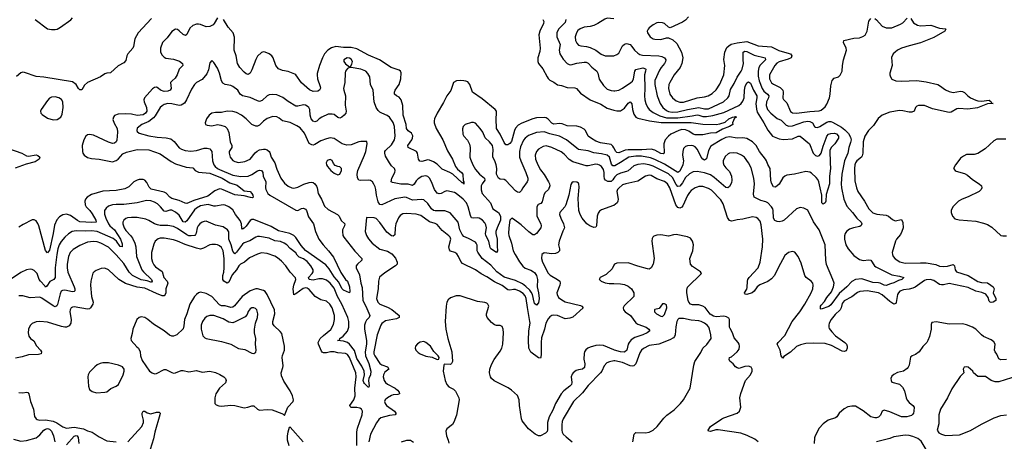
# Model space of a CAD drawing. Header units: inches. Extents: x 1682530 to 1839546, y 640742 to 791647.
# Tile 897 of 923: x 1813779 to 1824087, y 754434 to 758849. Entities that reach past the tile are written whole.
import ezdxf

# ---------------------------------------------------------------- set-up
doc = ezdxf.new("R2010")
doc.units = ezdxf.units.IN
doc.header["$MEASUREMENT"] = 0
doc.layers.add('B8715', color=7, linetype='Continuous')
doc.layers.add('B8725', color=7, linetype='Continuous')

msp = doc.modelspace()

# ---------------------------------------------------------------- linework, layer by layer
at = {"layer": 'B8715', "color": 5}
for points, elevation in [([(1815159, 758861), (1815018, 758710), (1814984, 758650), (1814970, 758570), (1814962, 758550), (1814912, 758490), (1814902, 758470), (1814890, 758423), (1814870, 758398), (1814810, 758366), (1814730, 758292), (1814690, 758288), (1814670, 758281), (1814625, 758250), (1814487, 758193), (1814457, 758163), (1814430, 758116), (1814410, 758114), (1814394, 758130), (1814371, 758171), (1814330, 758197), (1814030, 758247), (1813950, 758253), (1813830, 758297), (1813810, 758299), (1813790, 758293), (1813746, 758254)], 580), ([(1815850, 758869), (1815816, 758810), (1815804, 758796), (1815770, 758777), (1815730, 758774), (1815670, 758799), (1815650, 758802), (1815630, 758801), (1815590, 758787), (1815559, 758761), (1815530, 758693), (1815515, 758685), (1815490, 758694), (1815450, 758734), (1815430, 758746), (1815410, 758749), (1815370, 758726), (1815321, 758659), (1815273, 758610), (1815252, 758550), (1815254, 758510), (1815270, 758479), (1815290, 758457), (1815310, 758447), (1815390, 758436), (1815453, 758413), (1815484, 758390), (1815485, 758370), (1815448, 758330), (1815426, 758270), (1815405, 758235), (1815374, 758210), (1815359, 758190), (1815363, 758130), (1815354, 758110), (1815330, 758099), (1815290, 758098), (1815253, 758110), (1815230, 758132), (1815210, 758141), (1815190, 758138), (1815170, 758124), (1815086, 758030), (1815079, 758010), (1815082, 757990), (1815106, 757930), (1815109, 757891), (1815097, 757870), (1815070, 757854), (1815010, 757847), (1814950, 757858), (1814890, 757863), (1814810, 757858), (1814770, 757845), (1814760, 757830), (1814755, 757805), (1814767, 757767), (1814798, 757710), (1814803, 757670), (1814794, 757586), (1814788, 757570), (1814770, 757556), (1814750, 757553), (1814710, 757565), (1814550, 757640), (1814510, 757647), (1814490, 757644), (1814470, 757629), (1814449, 757590), (1814433, 757530), (1814435, 757470), (1814440, 757450), (1814452, 757430), (1814490, 757407), (1814530, 757395), (1814611, 757390), (1814750, 757362), (1814790, 757376), (1814810, 757390), (1814857, 757443), (1814897, 757463), (1815010, 757488), (1815130, 757486), (1815250, 757445), (1815363, 757363), (1815410, 757340), (1815523, 757303), (1815590, 757299), (1815615, 757270), (1815652, 757252), (1815770, 757242), (1815897, 757190), (1815980, 757140), (1816056, 757116), (1816130, 757057), (1816190, 757049), (1816209, 757030), (1816219, 757010), (1816223, 756990), (1816216, 756984), (1816194, 756986), (1816130, 757004), (1816030, 757015), (1815910, 757069), (1815890, 757076), (1815870, 757077), (1815823, 757057), (1815750, 757001), (1815603, 756957), (1815530, 756923), (1815510, 756927), (1815450, 756957), (1815370, 756976), (1815349, 756989), (1815311, 757031), (1815290, 757042), (1815156, 757076), (1815134, 757094), (1815110, 757143), (1815090, 757167), (1815070, 757176), (1815030, 757176), (1815009, 757170), (1814973, 757150), (1814920, 757100), (1814881, 757079), (1814790, 757061), (1814650, 757053), (1814530, 757017), (1814485, 756990), (1814468, 756970), (1814460, 756950), (1814465, 756910), (1814476, 756890), (1814512, 756852), (1814536, 756816), (1814576, 756750), (1814578, 756730), (1814534, 756726), (1814410, 756734), (1814385, 756745), (1814310, 756797), (1814270, 756811), (1814230, 756807), (1814195, 756785), (1814168, 756752), (1814142, 756698), (1814130, 756609), (1814090, 756434), (1814070, 756406), (1814050, 756431), (1813979, 756690), (1813970, 756714), (1813950, 756743), (1813930, 756754), (1813910, 756754), (1813814, 756706), (1813770, 756678)], 620), ([(1813939, 758850), (1814070, 758755), (1814110, 758745), (1814150, 758746), (1814170, 758750), (1814206, 758770), (1814313, 758847), (1814331, 758869)], 580), ([(1820000, 757507), (1819990, 757526), (1819970, 757541), (1819860, 757560), (1819810, 757578), (1819764, 757604), (1819730, 757630), (1819701, 757690), (1819690, 757703), (1819650, 757725), (1819610, 757733), (1819510, 757736), (1819457, 757757), (1819430, 757762), (1819370, 757755), (1819350, 757766), (1819310, 757808), (1819290, 757820), (1819270, 757824), (1819190, 757822), (1819150, 757811), (1819035, 757765), (1818997, 757743), (1818970, 757714), (1818958, 757690), (1818927, 757573), (1818910, 757551), (1818890, 757538), (1818870, 757540), (1818850, 757563), (1818810, 757650), (1818771, 757710), (1818766, 757810), (1818772, 757870), (1818769, 757890), (1818758, 757910), (1818620, 758020), (1818518, 758090), (1818490, 758170), (1818470, 758198), (1818450, 758207), (1818430, 758210), (1818390, 758212), (1818352, 758208), (1818320, 758190), (1818293, 758107), (1818250, 758050), (1818217, 757983), (1818148, 757870), (1818123, 757810), (1818117, 757790), (1818117, 757770), (1818138, 757710), (1818208, 757590), (1818257, 757477), (1818309, 757390), (1818341, 757310), (1818364, 757284), (1818405, 757250), (1818418, 757230), (1818423, 757163), (1818430, 757150), (1818430, 757125), (1818422, 757142), (1818410, 757142), (1818314, 757230), (1818283, 757250), (1818203, 757283), (1818150, 757336), (1818110, 757362), (1818070, 757378), (1818050, 757380), (1817990, 757364), (1817968, 757368), (1817955, 757390), (1817942, 757450), (1817932, 757470), (1817845, 757510), (1817843, 757530), (1817885, 757590), (1817892, 757610), (1817893, 757633), (1817880, 757660), (1817845, 757685), (1817829, 757709), (1817825, 757750), (1817792, 757850), (1817790, 757950), (1817774, 758010), (1817750, 758038), (1817723, 758050), (1817703, 758070), (1817703, 758090), (1817710, 758110), (1817751, 758169), (1817770, 758231), (1817771, 758291), (1817764, 758310), (1817750, 758321), (1817667, 758347), (1817547, 758427), (1817430, 758479), (1817310, 758545), (1817250, 758559), (1817170, 758559), (1817090, 758570), (1817044, 758556), (1817004, 758530), (1816969, 758490), (1816949, 758450), (1816918, 758370), (1816894, 758286), (1816892, 758270), (1816897, 758230), (1816926, 758150), (1816927, 758133), (1816917, 758110), (1816900, 758100), (1816850, 758097), (1816813, 758113), (1816729, 758189), (1816670, 758270), (1816658, 758278), (1816590, 758308), (1816530, 758316), (1816490, 758336), (1816460, 758370), (1816431, 758450), (1816418, 758470), (1816391, 758491), (1816350, 758508), (1816330, 758512), (1816310, 758506), (1816270, 758468), (1816250, 758432), (1816210, 758324), (1816190, 758290), (1816170, 758275), (1816150, 758281), (1816130, 758298), (1816084, 758350), (1816058, 758390), (1816045, 758470), (1816025, 758530), (1816027, 758667), (1816014, 758710), (1815962, 758770), (1815912, 758850)], 620), ([(1819256, 758850), (1819265, 758830), (1819263, 758810), (1819224, 758730), (1819215, 758690), (1819229, 758550), (1819224, 758516), (1819202, 758450), (1819202, 758410), (1819210, 758390), (1819256, 758336), (1819300, 758250), (1819312, 758232), (1819330, 758216), (1819370, 758196), (1819410, 758168), (1819450, 758160), (1819510, 758140), (1819590, 758137), (1819609, 758129), (1819650, 758080), (1819750, 758011), (1819863, 757963), (1819930, 757922), (1820000, 757903)], 620), ([(1819498, 758850), (1819490, 758818), (1819421, 758750), (1819401, 758710), (1819401, 758670), (1819437, 758590), (1819426, 758530), (1819432, 758490), (1819470, 758434), (1819510, 758390), (1819530, 758379), (1819550, 758377), (1819610, 758393), (1819690, 758404), (1819710, 758405), (1819730, 758395), (1819770, 758351), (1819821, 758310), (1819833, 758290), (1819845, 758225), (1819890, 758159), (1819930, 758123), (1819970, 758106), (1820000, 758104)], 640), ([(1820000, 758859), (1819930, 758866), (1819904, 758856), (1819830, 758808), (1819790, 758788), (1819750, 758777), (1819690, 758771), (1819646, 758754), (1819623, 758737), (1819607, 758710), (1819595, 758670), (1819598, 758630), (1819610, 758603), (1819630, 758584), (1819655, 758575), (1819712, 758568), (1819750, 758558), (1819809, 758530), (1819868, 758488), (1819910, 758470), (1819990, 758469), (1820000, 758472)], 660), ([(1820000, 757318), (1819990, 757317), (1819976, 757336), (1819952, 757410), (1819930, 757431), (1819870, 757446), (1819790, 757456), (1819730, 757476), (1819630, 757491), (1819610, 757502), (1819502, 757590), (1819430, 757629), (1819330, 757653), (1819270, 757675), (1819190, 757669), (1819105, 757635), (1819070, 757610), (1819053, 757587), (1819022, 757518), (1819010, 757470), (1819012, 757410), (1819024, 757370), (1819079, 757250), (1819097, 757190), (1819097, 757170), (1819090, 757150), (1819047, 757090), (1819030, 757056), (1819010, 757041), (1818990, 757043), (1818970, 757057), (1818870, 757166), (1818850, 757174), (1818810, 757180), (1818791, 757191), (1818783, 757203), (1818772, 757230), (1818774, 757290), (1818767, 757330), (1818754, 757370), (1818733, 757410), (1818731, 757430), (1818737, 757490), (1818728, 757530), (1818698, 757570), (1818651, 757611), (1818626, 757670), (1818600, 757710), (1818550, 757764), (1818530, 757773), (1818510, 757772), (1818441, 757750), (1818421, 757730), (1818413, 757707), (1818418, 757650), (1818427, 757630), (1818467, 757587), (1818487, 757547), (1818494, 757510), (1818492, 757410), (1818497, 757390), (1818522, 757330), (1818550, 757280), (1818592, 757232), (1818645, 757190), (1818650, 757170), (1818619, 757130), (1818609, 757110), (1818611, 757069), (1818622, 757030), (1818707, 756930), (1818733, 756870), (1818790, 756830), (1818814, 756790), (1818814, 756750), (1818776, 756670), (1818763, 756630), (1818762, 756610), (1818776, 756550), (1818776, 756476), (1818782, 756430), (1818770, 756412), (1818710, 756450), (1818703, 756463), (1818689, 756530), (1818659, 756590), (1818656, 756610), (1818665, 756670), (1818660, 756700), (1818650, 756723), (1818624, 756750), (1818590, 756771), (1818570, 756774), (1818530, 756770), (1818510, 756775), (1818497, 756797), (1818475, 756890), (1818456, 756930), (1818421, 756970), (1818350, 757030), (1818330, 757039), (1818250, 757057), (1818230, 757051), (1818190, 757029), (1818170, 757025), (1818150, 757031), (1818121, 757070), (1818090, 757150), (1818070, 757188), (1818050, 757208), (1818030, 757213), (1817990, 757206), (1817950, 757184), (1817930, 757162), (1817910, 757128), (1817890, 757114), (1817847, 757127), (1817768, 757128), (1817683, 757143), (1817668, 757150), (1817675, 757190), (1817705, 757250), (1817708, 757270), (1817702, 757290), (1817670, 757320), (1817650, 757351), (1817610, 757419), (1817600, 757450), (1817603, 757470), (1817610, 757480), (1817670, 757538), (1817703, 757590), (1817709, 757630), (1817702, 757730), (1817690, 757772), (1817650, 757830), (1817627, 757847), (1817570, 757869), (1817550, 757881), (1817530, 757899), (1817511, 757930), (1817490, 757990), (1817479, 758110), (1817450, 758170), (1817443, 758250), (1817425, 758285), (1817401, 758310), (1817350, 758332), (1817250, 758349), (1817231, 758349), (1817210, 758338), (1817191, 758309), (1817186, 758294), (1817182, 758190), (1817170, 758130), (1817172, 758110), (1817190, 758050), (1817185, 757955), (1817196, 757890), (1817192, 757870), (1817177, 757850), (1817150, 757827), (1817130, 757817), (1817110, 757825), (1817070, 757856), (1817050, 757861), (1817010, 757858), (1816941, 757830), (1816913, 757810), (1816890, 757786), (1816870, 757780), (1816850, 757788), (1816830, 757810), (1816819, 757850), (1816815, 757910), (1816805, 757930), (1816790, 757945), (1816770, 757955), (1816750, 757956), (1816690, 757943), (1816670, 757945), (1816590, 757993), (1816534, 758034), (1816470, 758063), (1816430, 758067), (1816390, 758062), (1816368, 758052), (1816318, 758002), (1816290, 757993), (1816270, 757998), (1816190, 758035), (1816110, 758051), (1816088, 758068), (1816061, 758110), (1816010, 758151), (1815990, 758160), (1815929, 758169), (1815905, 758185), (1815890, 758210), (1815870, 758289), (1815850, 758341), (1815810, 758402), (1815790, 758422), (1815770, 758398), (1815756, 758324), (1815739, 758281), (1815690, 758224), (1815630, 758190), (1815610, 758170), (1815579, 758121), (1815526, 758010), (1815504, 757976), (1815470, 757954), (1815450, 757951), (1815370, 757967), (1815330, 757970), (1815290, 757960), (1815270, 757948), (1815250, 757930), (1815198, 757842), (1815178, 757822), (1815130, 757783), (1815059, 757750), (1815010, 757713), (1815004, 757690), (1815010, 757677), (1815030, 757661), (1815130, 757634), (1815219, 757619), (1815312, 757612), (1815360, 757600), (1815395, 757575), (1815450, 757507), (1815473, 757493), (1815510, 757481), (1815570, 757472), (1815630, 757481), (1815710, 757502), (1815743, 757503), (1815770, 757495), (1815791, 757470), (1815798, 757370), (1815812, 757330), (1815826, 757310), (1815848, 757290), (1815870, 757279), (1816010, 757222), (1816093, 757207), (1816170, 757210), (1816210, 757227), (1816270, 757265), (1816290, 757274), (1816311, 757271), (1816323, 757250), (1816329, 757210), (1816356, 757150), (1816351, 757090), (1816355, 757070), (1816378, 757030), (1816397, 757010), (1816670, 756853), (1816690, 756852), (1816729, 756871), (1816750, 756874), (1816770, 756864), (1816781, 756850), (1816803, 756783), (1816855, 756710), (1816874, 756630), (1816912, 756550), (1816955, 756490), (1817013, 756430), (1817063, 756363), (1817140, 756200), (1817188, 756128), (1817210, 756110), (1817233, 756050), (1817235, 756004), (1817230, 755988), (1817170, 756016), (1817150, 756035), (1817119, 756099), (1817070, 756157), (1817020, 756240), (1816983, 756283), (1816770, 756432), (1816726, 756486), (1816670, 756569), (1816650, 756589), (1816607, 756610), (1816490, 756638), (1816410, 756683), (1816230, 756757), (1816210, 756756), (1816190, 756746), (1816150, 756687), (1816130, 756665), (1816110, 756654), (1816105, 756665), (1816100, 756710), (1816087, 756747), (1816039, 756810), (1816010, 756858), (1815970, 756888), (1815930, 756906), (1815910, 756910), (1815830, 756898), (1815810, 756898), (1815753, 756913), (1815732, 756912), (1815670, 756899), (1815630, 756876), (1815610, 756858), (1815530, 756743), (1815510, 756729), (1815490, 756734), (1815450, 756803), (1815410, 756835), (1815370, 756853), (1815350, 756853), (1815310, 756841), (1815290, 756845), (1815254, 756890), (1815221, 756921), (1815190, 756938), (1815150, 756952), (1815105, 756955), (1815007, 756933), (1814870, 756915), (1814790, 756915), (1814750, 756909), (1814710, 756896), (1814684, 756876), (1814668, 756850), (1814667, 756813), (1814679, 756770), (1814708, 756710), (1814723, 756690), (1814770, 756648), (1814834, 756550), (1814850, 756501), (1814850, 756470), (1814830, 756474), (1814791, 756531), (1814757, 756557), (1814590, 756631), (1814530, 756639), (1814470, 756635), (1814370, 756639), (1814329, 756631), (1814290, 756606), (1814250, 756570), (1814213, 756527), (1814191, 756490), (1814178, 756450), (1814166, 756390), (1814150, 756250), (1814151, 756149), (1814136, 756130), (1814093, 756107), (1814063, 756057), (1814050, 756048), (1814042, 756062), (1813996, 756110), (1813983, 756130), (1813961, 756190), (1813930, 756224), (1813910, 756233), (1813890, 756235), (1813850, 756231), (1813790, 756203), (1813650, 756107)], 640), ([(1820000, 757188), (1819990, 757173), (1819970, 757156), (1819950, 757153), (1819936, 757156), (1819912, 757170), (1819903, 757183), (1819898, 757210), (1819898, 757250), (1819890, 757280), (1819871, 757310), (1819850, 757326), (1819830, 757334), (1819810, 757335), (1819730, 757318), (1819710, 757318), (1819570, 757361), (1819530, 757385), (1819480, 757440), (1819447, 757467), (1819350, 757512), (1819290, 757529), (1819260, 757520), (1819210, 757494), (1819190, 757470), (1819175, 757430), (1819179, 757390), (1819203, 757330), (1819230, 757278), (1819268, 757228), (1819316, 757150), (1819326, 757130), (1819328, 757110), (1819314, 757070), (1819281, 757039), (1819266, 757014), (1819250, 756941), (1819234, 756926), (1819207, 756913), (1819192, 756890), (1819194, 756790), (1819234, 756710), (1819237, 756690), (1819234, 756670), (1819190, 756610), (1819170, 756595), (1819150, 756597), (1819110, 756627), (1819030, 756701), (1818950, 756759), (1818930, 756769), (1818910, 756750), (1818899, 756670), (1818897, 756610), (1818900, 756590), (1818929, 756510), (1818945, 756430), (1818965, 756390), (1819010, 756315), (1819047, 756267), (1819070, 756248), (1819130, 756226), (1819159, 756210), (1819170, 756202), (1819191, 756170), (1819200, 756130), (1819198, 756050), (1819210, 755990), (1819216, 755930), (1819210, 755885), (1819190, 755859), (1819170, 755878), (1819165, 755890), (1819147, 755970), (1819135, 755995), (1819118, 756018), (1819076, 756056), (1819042, 756082), (1818970, 756118), (1818850, 756154), (1818773, 756210), (1818710, 756278), (1818619, 756350), (1818574, 756414), (1818569, 756430), (1818569, 756489), (1818558, 756510), (1818550, 756519), (1818478, 756558), (1818430, 756577), (1818410, 756598), (1818387, 756647), (1818370, 756730), (1818285, 756825), (1818228, 756848), (1818130, 756846), (1818110, 756851), (1818090, 756870), (1818050, 756926), (1818010, 756962), (1817990, 756967), (1817890, 756959), (1817830, 756986), (1817810, 756991), (1817706, 756974), (1817570, 756910), (1817550, 756915), (1817530, 756941), (1817514, 757010), (1817508, 757070), (1817500, 757100), (1817488, 757128), (1817472, 757152), (1817450, 757165), (1817430, 757170), (1817350, 757164), (1817330, 757167), (1817314, 757194), (1817313, 757230), (1817320, 757270), (1817390, 757430), (1817402, 757470), (1817418, 757550), (1817412, 757572), (1817350, 757573), (1817330, 757570), (1817250, 757538), (1817205, 757535), (1817155, 757550), (1817070, 757604), (1817030, 757611), (1816990, 757603), (1816930, 757579), (1816870, 757541), (1816850, 757535), (1816837, 757537), (1816810, 757553), (1816762, 757662), (1816716, 757716), (1816679, 757739), (1816610, 757773), (1816530, 757790), (1816497, 757817), (1816470, 757832), (1816430, 757834), (1816370, 757814), (1816332, 757788), (1816290, 757743), (1816270, 757733), (1816250, 757733), (1816210, 757753), (1816151, 757810), (1816101, 757850), (1816050, 757877), (1816010, 757887), (1815950, 757890), (1815890, 757877), (1815830, 757877), (1815790, 757869), (1815762, 757850), (1815735, 757810), (1815721, 757770), (1815725, 757750), (1815743, 757743), (1815790, 757738), (1815850, 757750), (1815886, 757746), (1815930, 757730), (1815951, 757711), (1815968, 757668), (1815982, 757570), (1815999, 757530), (1815998, 757510), (1815972, 757470), (1815972, 757450), (1815983, 757410), (1816010, 757376), (1816030, 757364), (1816070, 757355), (1816137, 757363), (1816192, 757388), (1816244, 757456), (1816266, 757474), (1816290, 757486), (1816330, 757494), (1816350, 757493), (1816370, 757485), (1816390, 757470), (1816397, 757457), (1816413, 757410), (1816449, 757350), (1816470, 757285), (1816514, 757190), (1816550, 757136), (1816590, 757106), (1816627, 757090), (1816650, 757086), (1816690, 757094), (1816755, 757125), (1816810, 757145), (1816830, 757147), (1816850, 757143), (1816870, 757129), (1816887, 757107), (1816894, 757090), (1816905, 757030), (1816938, 756970), (1816970, 756896), (1817010, 756860), (1817106, 756810), (1817122, 756790), (1817145, 756745), (1817182, 756710), (1817179, 756690), (1817160, 756650), (1817158, 756630), (1817163, 756590), (1817172, 756570), (1817286, 756426), (1817360, 756350), (1817361, 756330), (1817315, 756290), (1817303, 756270), (1817302, 756250), (1817336, 756176), (1817350, 756090), (1817363, 756043), (1817370, 755910), (1817403, 755850), (1817444, 755750), (1817436, 755730), (1817410, 755703), (1817399, 755681), (1817390, 755650), (1817387, 755610), (1817408, 755490), (1817409, 755450), (1817397, 755370), (1817399, 755330), (1817434, 755250), (1817455, 755170), (1817451, 755130), (1817434, 755090), (1817430, 755070), (1817436, 755010), (1817430, 754999), (1817390, 755038), (1817383, 755050), (1817376, 755070), (1817387, 755130), (1817384, 755170), (1817361, 755221), (1817310, 755301), (1817285, 755385), (1817231, 755451), (1817210, 755467), (1817170, 755482), (1817106, 755490), (1817127, 755493), (1817132, 755510), (1817164, 755536), (1817211, 755589), (1817225, 755630), (1817226, 755690), (1817215, 755730), (1817151, 755870), (1817106, 755950), (1817070, 756037), (1817030, 756089), (1816990, 756121), (1816950, 756136), (1816910, 756134), (1816850, 756123), (1816809, 756129), (1816804, 756150), (1816842, 756190), (1816851, 756210), (1816850, 756230), (1816828, 756270), (1816790, 756317), (1816750, 756346), (1816704, 756364), (1816684, 756384), (1816669, 756409), (1816612, 756452), (1816577, 756490), (1816549, 756509), (1816510, 756526), (1816450, 756533), (1816390, 756563), (1816290, 756579), (1816270, 756579), (1816250, 756573), (1816187, 756533), (1816130, 756511), (1816110, 756498), (1816050, 756413), (1816030, 756398), (1816010, 756424), (1815994, 756490), (1815967, 756550), (1815967, 756627), (1815954, 756650), (1815910, 756679), (1815830, 756698), (1815730, 756738), (1815710, 756737), (1815690, 756730), (1815663, 756710), (1815648, 756692), (1815638, 756670), (1815628, 756612), (1815621, 756599), (1815611, 756589), (1815574, 756586), (1815550, 756587), (1815530, 756596), (1815430, 756663), (1815390, 756683), (1815330, 756693), (1815250, 756695), (1815220, 756700), (1815191, 756711), (1815130, 756748), (1815099, 756759), (1815010, 756776), (1814950, 756778), (1814906, 756774), (1814890, 756767), (1814869, 756750), (1814860, 756730), (1814860, 756710), (1814874, 756670), (1814890, 756640), (1814938, 756590), (1814960, 756560), (1814985, 756510), (1814996, 756470), (1815003, 756370), (1815059, 756230), (1815074, 756210), (1815157, 756130), (1815167, 756110), (1815160, 756100), (1815150, 756099), (1815113, 756113), (1815050, 756126), (1814961, 756170), (1814926, 756206), (1814870, 756297), (1814790, 756387), (1814710, 756466), (1814628, 756510), (1814590, 756523), (1814550, 756527), (1814490, 756518), (1814410, 756486), (1814337, 756443), (1814307, 756410), (1814290, 756369), (1814275, 756290), (1814274, 756250), (1814284, 756204), (1814349, 756050), (1814355, 756030), (1814355, 756010), (1814350, 756003), (1814330, 756000), (1814250, 756015), (1814227, 756013), (1814214, 756006), (1814203, 755977), (1814174, 755866), (1814168, 755852), (1814156, 755844), (1814150, 755842), (1814130, 755852), (1814010, 755934), (1813990, 755942), (1813890, 755938), (1813810, 755958), (1813770, 755958)], 660), ([(1813660, 757500), (1813801, 757450), (1813850, 757423), (1813870, 757420), (1813950, 757433), (1813970, 757426), (1813988, 757410), (1813982, 757390), (1813940, 757360), (1813845, 757335), (1813730, 757296)], 580), ([(1820000, 756905), (1819997, 756903), (1819870, 756858), (1819850, 756843), (1819836, 756824), (1819825, 756790), (1819817, 756690), (1819810, 756678), (1819790, 756672), (1819747, 756690), (1819718, 756710), (1819668, 756770), (1819645, 756810), (1819634, 756850), (1819625, 756975), (1819636, 757096), (1819634, 757130), (1819630, 757137), (1819610, 757149), (1819574, 757150), (1819560, 757140), (1819550, 757122), (1819527, 757013), (1819497, 756910), (1819485, 756890), (1819435, 756830), (1819430, 756810), (1819444, 756770), (1819473, 756710), (1819482, 756670), (1819465, 756635), (1819425, 756530), (1819420, 756490), (1819430, 756450), (1819430, 756430), (1819412, 756410), (1819390, 756401), (1819350, 756398), (1819270, 756408), (1819245, 756390), (1819242, 756350), (1819253, 756310), (1819310, 756196), (1819333, 756173), (1819408, 756130), (1819432, 756110), (1819438, 756090), (1819434, 756070), (1819403, 755990), (1819405, 755970), (1819421, 755941), (1819454, 755914), (1819490, 755895), (1819650, 755855), (1819665, 755850), (1819679, 755830), (1819570, 755735), (1819538, 755722), (1819490, 755717), (1819410, 755752), (1819370, 755756), (1819350, 755750), (1819330, 755737), (1819310, 755715), (1819286, 755670), (1819272, 755608), (1819242, 755518), (1819237, 755470), (1819240, 755350), (1819235, 755310), (1819230, 755303), (1819210, 755307), (1819130, 755368), (1819110, 755410), (1819104, 755490), (1819109, 755590), (1819122, 755670), (1819121, 755690), (1819094, 755834), (1819081, 755930), (1819070, 755957), (1819050, 755981), (1819010, 756007), (1818970, 756023), (1818950, 756024), (1818910, 756016), (1818890, 756019), (1818830, 756066), (1818750, 756105), (1818670, 756157), (1818609, 756189), (1818550, 756231), (1818415, 756295), (1818397, 756317), (1818373, 756370), (1818355, 756396), (1818334, 756410), (1818290, 756425), (1818278, 756438), (1818273, 756470), (1818291, 756550), (1818284, 756570), (1818270, 756587), (1818203, 756643), (1818150, 756703), (1818130, 756714), (1818070, 756733), (1817978, 756798), (1817931, 756811), (1817830, 756821), (1817790, 756815), (1817763, 756797), (1817745, 756775), (1817718, 756710), (1817708, 756668), (1817705, 756595), (1817690, 756581), (1817670, 756586), (1817623, 756623), (1817550, 756724), (1817510, 756767), (1817490, 756775), (1817410, 756778), (1817396, 756630), (1817409, 756590), (1817430, 756553), (1817470, 756508), (1817550, 756447), (1817630, 756425), (1817676, 756396), (1817713, 756353), (1817732, 756310), (1817730, 756290), (1817713, 756270), (1817601, 756199), (1817547, 756153), (1817535, 756110), (1817531, 756030), (1817514, 755930), (1817529, 755890), (1817550, 755870), (1817630, 755840), (1817676, 755816), (1817753, 755753), (1817752, 755730), (1817725, 755715), (1817610, 755694), (1817571, 755669), (1817558, 755650), (1817520, 755550), (1817485, 755370), (1817487, 755350), (1817496, 755330), (1817550, 755250), (1817570, 755235), (1817630, 755215), (1817644, 755190), (1817603, 755157), (1817587, 755130), (1817585, 755110), (1817596, 755070), (1817610, 755050), (1817631, 755031), (1817710, 754991), (1817734, 754970), (1817751, 754950), (1817756, 754930), (1817736, 754924), (1817690, 754922), (1817670, 754914), (1817629, 754890), (1817606, 754870), (1817598, 754850), (1817604, 754830), (1817620, 754810), (1817703, 754750), (1817718, 754730), (1817717, 754723), (1817710, 754710), (1817650, 754704), (1817561, 754679), (1817538, 754662), (1817514, 754626), (1817452, 754510), (1817433, 754430)], 680), ([(1817307, 754390), (1817308, 754532), (1817316, 754570), (1817365, 754710), (1817368, 754750), (1817356, 754770), (1817340, 754780), (1817310, 754787), (1817248, 754788), (1817238, 754798), (1817235, 754810), (1817278, 754870), (1817291, 754910), (1817288, 754990), (1817302, 755110), (1817298, 755150), (1817230, 755313), (1817210, 755342), (1817190, 755354), (1817110, 755360), (1817070, 755371), (1817033, 755370), (1816990, 755359), (1816961, 755361), (1816947, 755367), (1816939, 755379), (1816907, 755450), (1816904, 755470), (1816925, 755510), (1816958, 755542), (1817035, 755605), (1817063, 755657), (1817075, 755710), (1817075, 755750), (1817051, 755830), (1817027, 755870), (1816990, 755900), (1816930, 755915), (1816871, 755951), (1816810, 756025), (1816790, 756038), (1816770, 756040), (1816746, 756034), (1816670, 755979), (1816649, 755969), (1816641, 756030), (1816649, 756070), (1816671, 756130), (1816667, 756147), (1816610, 756204), (1816565, 756270), (1816521, 756321), (1816477, 756357), (1816450, 756373), (1816370, 756400), (1816310, 756406), (1816270, 756395), (1816186, 756354), (1816131, 756309), (1816090, 756288), (1816072, 756270), (1816047, 756230), (1816002, 756178), (1815970, 756100), (1815950, 756090), (1815916, 756110), (1815904, 756130), (1815904, 756170), (1815915, 756205), (1815921, 756250), (1815921, 756350), (1815908, 756430), (1815890, 756462), (1815870, 756482), (1815850, 756492), (1815830, 756496), (1815790, 756495), (1815770, 756490), (1815704, 756456), (1815670, 756447), (1815630, 756456), (1815510, 756496), (1815430, 756531), (1815390, 756543), (1815290, 756561), (1815250, 756560), (1815227, 756553), (1815197, 756530), (1815182, 756498), (1815157, 756410), (1815157, 756350), (1815168, 756310), (1815183, 756283), (1815202, 756262), (1815271, 756211), (1815289, 756150), (1815323, 756110), (1815328, 756090), (1815308, 756032), (1815309, 755990), (1815300, 755970), (1815290, 755959), (1815270, 755959), (1815210, 755981), (1815090, 756036), (1815008, 756048), (1814888, 756088), (1814818, 756130), (1814710, 756228), (1814670, 756247), (1814630, 756244), (1814578, 756222), (1814559, 756210), (1814546, 756194), (1814523, 756110), (1814520, 756070), (1814531, 755950), (1814547, 755890), (1814544, 755870), (1814520, 755830), (1814510, 755822), (1814490, 755817), (1814350, 755841), (1814330, 755838), (1814318, 755830), (1814307, 755810), (1814305, 755790), (1814317, 755710), (1814313, 755670), (1814296, 755644), (1814270, 755630), (1814250, 755629), (1814216, 755636), (1814070, 755680), (1813990, 755690), (1813950, 755685), (1813910, 755666), (1813890, 755647), (1813872, 755610), (1813869, 755569), (1813875, 755535), (1813892, 755512), (1813926, 755486), (1813955, 755435), (1813997, 755390), (1814008, 755370), (1814003, 755350), (1813977, 755343), (1813870, 755340), (1813803, 755317), (1813736, 755304)], 680), ([(1820000, 756278), (1819981, 756239), (1819919, 756181), (1819856, 756150), (1819847, 756130), (1819850, 756127), (1819867, 756110), (1819910, 756093), (1819950, 756087), (1820000, 756085)], 720), ([(1820000, 755392), (1819890, 755436), (1819850, 755442), (1819810, 755437), (1819750, 755420), (1819728, 755410), (1819707, 755393), (1819692, 755370), (1819688, 755352), (1819685, 755295), (1819694, 755246), (1819692, 755208), (1819672, 755188), (1819630, 755184), (1819604, 755176), (1819573, 755150), (1819563, 755137), (1819553, 755110), (1819561, 755050), (1819555, 755030), (1819539, 755010), (1819477, 754963), (1819449, 754931), (1819390, 754831), (1819361, 754759), (1819322, 754690), (1819303, 754630), (1819306, 754554), (1819302, 754538), (1819282, 754518), (1819230, 754492), (1819210, 754493), (1819174, 754510), (1819104, 754564), (1819040, 754650), (1819033, 754670), (1819011, 754810), (1819009, 754870), (1818992, 754912), (1818928, 754970), (1818894, 754994), (1818746, 755066), (1818719, 755090), (1818708, 755110), (1818699, 755150), (1818701, 755190), (1818720, 755240), (1818746, 755290), (1818810, 755377), (1818826, 755410), (1818836, 755450), (1818843, 755570), (1818840, 755610), (1818830, 755636), (1818810, 755646), (1818770, 755647), (1818750, 755654), (1818719, 755679), (1818673, 755730), (1818665, 755750), (1818666, 755770), (1818691, 755850), (1818681, 755870), (1818670, 755880), (1818650, 755887), (1818570, 755899), (1818390, 755958), (1818350, 755957), (1818290, 755936), (1818263, 755917), (1818249, 755890), (1818242, 755850), (1818233, 755687), (1818241, 755610), (1818261, 755510), (1818303, 755370), (1818310, 755270), (1818301, 755250), (1818290, 755239), (1818230, 755242), (1818223, 755237), (1818218, 755230), (1818211, 755169), (1818232, 755070), (1818249, 755030), (1818270, 755005), (1818320, 754980), (1818340, 754960), (1818376, 754890), (1818379, 754870), (1818351, 754709), (1818325, 754635), (1818310, 754610), (1818250, 754563), (1818241, 754539), (1818247, 754490), (1818266, 754446), (1818273, 754413)], 720), ([(1820000, 755275), (1819952, 755268), (1819925, 755255), (1819897, 755223), (1819874, 755170), (1819858, 755150), (1819730, 755017), (1819670, 754941), (1819577, 754850), (1819468, 754670), (1819458, 754642), (1819454, 754606), (1819454, 754550), (1819458, 754530), (1819469, 754510), (1819500, 754480), (1819562, 754430)], 740), ([(1813770, 754945), (1813810, 754941), (1813850, 754950), (1813865, 754945), (1813874, 754930), (1813891, 754850), (1813923, 754770), (1813934, 754694), (1813950, 754671), (1813962, 754662), (1813990, 754657), (1814050, 754658), (1814130, 754646), (1814169, 754629), (1814230, 754587), (1814270, 754570), (1814350, 754583), (1814446, 754566), (1814490, 754545), (1814539, 754530), (1814610, 754480), (1814690, 754440), (1814787, 754427)], 680), ([(1814910, 754428), (1815058, 754590), (1815075, 754630), (1815074, 754654), (1815061, 754710), (1815061, 754730), (1815070, 754748), (1815090, 754748), (1815113, 754733), (1815150, 754723), (1815210, 754739), (1815238, 754738), (1815248, 754730), (1815245, 754710), (1815192, 754530), (1815180, 754460), (1815143, 754350)], 680), ([(1816747, 754430), (1816610, 754582), (1816601, 754579), (1816585, 754530), (1816579, 754490), (1816580, 754450), (1816597, 754390)], 720), ([(1813715, 754455), (1813790, 754436), (1813850, 754443), (1813950, 754472), (1813970, 754483), (1813990, 754501), (1814031, 754549), (1814050, 754562), (1814070, 754567), (1814090, 754562), (1814110, 754539), (1814134, 754490), (1814148, 754428)], 660), ([(1814270, 754396), (1814350, 754489), (1814370, 754496), (1814380, 754490), (1814390, 754473), (1814397, 754410)], 660), ([(1817902, 754422), (1817870, 754443), (1817830, 754444), (1817774, 754426)], 720)]:
    msp.add_lwpolyline(points, dxfattribs=dict(at, elevation=elevation))
for points, elevation in [([(1817206, 758450), (1817171, 758430), (1817173, 758410), (1817190, 758387), (1817230, 758354), (1817242, 758358), (1817256, 758384), (1817262, 758410), (1817250, 758434), (1817230, 758447)], 640), ([(1814150, 758041), (1814110, 758038), (1814090, 758026), (1814070, 758004), (1814002, 757910), (1813995, 757890), (1814000, 757870), (1814015, 757855), (1814070, 757817), (1814130, 757800), (1814170, 757805), (1814210, 757830), (1814222, 757858), (1814235, 757930), (1814231, 757990), (1814215, 758015), (1814190, 758031)], 620), ([(1817030, 757385), (1817010, 757379), (1816997, 757370), (1816988, 757350), (1816990, 757330), (1817002, 757310), (1817036, 757270), (1817070, 757241), (1817110, 757224), (1817130, 757231), (1817148, 757270), (1817147, 757290), (1817130, 757309), (1817110, 757311), (1817082, 757322), (1817064, 757344), (1817050, 757374)], 680), ([(1816250, 756030), (1816190, 756009), (1816107, 755950), (1816028, 755852), (1816010, 755840), (1815990, 755836), (1815930, 755853), (1815890, 755854), (1815870, 755863), (1815790, 755951), (1815730, 755982), (1815670, 755997), (1815650, 755989), (1815630, 755973), (1815610, 755950), (1815559, 755870), (1815530, 755770), (1815505, 755710), (1815498, 755642), (1815489, 755611), (1815425, 755550), (1815390, 755535), (1815370, 755536), (1815346, 755546), (1815290, 755592), (1815179, 755659), (1815122, 755710), (1815090, 755731), (1815050, 755738), (1815029, 755731), (1815005, 755710), (1814963, 755610), (1814957, 755563), (1814942, 755510), (1814947, 755490), (1815004, 755424), (1815024, 755410), (1815040, 755370), (1815043, 755330), (1815061, 755281), (1815137, 755170), (1815165, 755150), (1815190, 755142), (1815210, 755144), (1815290, 755187), (1815310, 755186), (1815370, 755153), (1815390, 755149), (1815410, 755150), (1815470, 755175), (1815490, 755175), (1815550, 755161), (1815630, 755174), (1815690, 755158), (1815770, 755170), (1815830, 755154), (1815875, 755135), (1815917, 755110), (1815934, 755090), (1815940, 755070), (1815934, 755046), (1815870, 754990), (1815832, 754930), (1815823, 754890), (1815820, 754850), (1815823, 754830), (1815836, 754816), (1815865, 754805), (1815890, 754802), (1815990, 754811), (1816030, 754810), (1816130, 754786), (1816168, 754790), (1816210, 754805), (1816230, 754804), (1816270, 754770), (1816290, 754761), (1816370, 754767), (1816422, 754762), (1816524, 754724), (1816538, 754718), (1816550, 754705), (1816587, 754790), (1816643, 754850), (1816646, 754870), (1816635, 754910), (1816610, 754964), (1816543, 755063), (1816519, 755119), (1816515, 755150), (1816534, 755206), (1816536, 755224), (1816526, 755310), (1816529, 755331), (1816552, 755390), (1816552, 755432), (1816522, 755562), (1816504, 755584), (1816442, 755642), (1816430, 755663), (1816428, 755690), (1816450, 755770), (1816448, 755810), (1816370, 755971), (1816350, 756003), (1816330, 756013), (1816270, 756029)], 720), ([(1816230, 755832), (1816210, 755831), (1816190, 755820), (1816170, 755792), (1816159, 755761), (1816141, 755739), (1816036, 755684), (1816010, 755675), (1815970, 755681), (1815910, 755716), (1815810, 755750), (1815790, 755752), (1815769, 755751), (1815739, 755741), (1815716, 755724), (1815692, 755690), (1815678, 755650), (1815680, 755610), (1815697, 755537), (1815717, 755517), (1815731, 755510), (1815890, 755480), (1815990, 755450), (1816070, 755407), (1816136, 755396), (1816210, 755357), (1816230, 755355), (1816250, 755366), (1816254, 755390), (1816247, 755450), (1816252, 755510), (1816237, 755570), (1816236, 755610), (1816249, 755671), (1816268, 755732), (1816272, 755770), (1816261, 755810), (1816246, 755826)], 740), ([(1818010, 755478), (1817970, 755473), (1817944, 755456), (1817924, 755430), (1817918, 755410), (1817925, 755390), (1817950, 755365), (1817973, 755350), (1818030, 755327), (1818096, 755316), (1818150, 755291), (1818167, 755293), (1818169, 755310), (1818159, 755330), (1818115, 755375), (1818081, 755430), (1818032, 755470)], 720), ([(1814650, 755257), (1814621, 755250), (1814590, 755234), (1814565, 755215), (1814510, 755159), (1814496, 755130), (1814493, 755110), (1814499, 755010), (1814510, 754976), (1814537, 754957), (1814582, 754942), (1814670, 754947), (1814690, 754951), (1814732, 754988), (1814790, 755011), (1814812, 755030), (1814862, 755130), (1814873, 755170), (1814871, 755191), (1814855, 755215), (1814813, 755233), (1814710, 755255)], 720)]:
    msp.add_lwpolyline(points, close=True, dxfattribs=dict(at, elevation=elevation))
at = {"layer": 'B8725', "color": 5}
for points, elevation in [([(1823110, 758862), (1823137, 758817), (1823179, 758790), (1823210, 758784), (1823318, 758790), (1823410, 758761), (1823472, 758752), (1823475, 758750), (1823463, 758730), (1823350, 758662), (1823210, 758605), (1823090, 758577), (1823010, 758550), (1822970, 758531), (1822943, 758510), (1822922, 758490), (1822906, 758454), (1822914, 758370), (1822889, 758290), (1822888, 758270), (1822894, 758250), (1822910, 758227), (1822950, 758208), (1823010, 758205), (1823170, 758212), (1823270, 758198), (1823390, 758170), (1823410, 758160), (1823470, 758114), (1823510, 758098), (1823550, 758087), (1823630, 758101), (1823650, 758096), (1823670, 758087), (1823707, 758050), (1823732, 758032), (1823790, 758007), (1823810, 758001), (1823850, 757997), (1823930, 758007), (1823951, 757990), (1823955, 757975), (1823970, 757970), (1823910, 757967), (1823806, 757926), (1823707, 757913), (1823610, 757918), (1823590, 757914), (1823530, 757880), (1823510, 757877), (1823334, 757914), (1823250, 757950), (1823190, 757952), (1823170, 757943), (1823158, 757930), (1823142, 757890), (1823119, 757881), (1823090, 757879), (1823026, 757894), (1822990, 757897), (1822890, 757881), (1822810, 757850), (1822787, 757833), (1822767, 757813), (1822718, 757742), (1822665, 757690), (1822626, 757630), (1822609, 757570), (1822605, 757450), (1822598, 757422), (1822592, 757408), (1822544, 757370), (1822529, 757351), (1822521, 757330), (1822517, 757290), (1822523, 757163), (1822540, 757090), (1822555, 757050), (1822623, 756950), (1822670, 756870), (1822710, 756827), (1822751, 756811), (1822850, 756801), (1822874, 756790), (1822916, 756756), (1822943, 756743), (1823010, 756756), (1823015, 756750), (1823024, 756724), (1823029, 756670), (1823015, 756630), (1822999, 756601), (1822958, 756550), (1822947, 756530), (1822913, 756410), (1822915, 756390), (1822924, 756370), (1822946, 756346), (1822994, 756314), (1823050, 756300), (1823210, 756304), (1823270, 756302), (1823370, 756284), (1823410, 756269), (1823450, 756265), (1823491, 756269), (1823550, 756284), (1823564, 756270), (1823571, 756230), (1823588, 756208), (1823710, 756169), (1823810, 756106), (1823850, 756096), (1823910, 756094), (1823947, 756070), (1823970, 756050), (1823982, 756030), (1823970, 755990), (1824000, 755930), (1823999, 755910), (1823971, 755890), (1823950, 755886), (1823938, 755890), (1823930, 755901), (1823919, 755939), (1823894, 755974), (1823853, 755993), (1823790, 756006), (1823710, 756045), (1823510, 756088), (1823450, 756074), (1823430, 756072), (1823410, 756076), (1823350, 756117), (1823310, 756129), (1823270, 756125), (1823250, 756117), (1823153, 756047), (1823130, 756036), (1823090, 756026), (1823030, 756020), (1822995, 756005), (1822980, 755990), (1822970, 755970), (1822954, 755886), (1822950, 755878), (1822930, 755870), (1822890, 755898), (1822810, 755969), (1822770, 755989), (1822650, 756009), (1822576, 756004), (1822550, 755992), (1822490, 755947), (1822410, 755906), (1822390, 755878), (1822379, 755830), (1822368, 755810), (1822318, 755762), (1822276, 755710), (1822255, 755670), (1822249, 755650), (1822249, 755630), (1822254, 755614), (1822280, 755580), (1822320, 755540), (1822417, 755470), (1822435, 755450), (1822443, 755430), (1822443, 755410), (1822430, 755383), (1822410, 755375), (1822390, 755378), (1822278, 755438), (1822210, 755457), (1822090, 755462), (1822010, 755459), (1821954, 755446), (1821913, 755427), (1821850, 755369), (1821779, 755321), (1821770, 755305), (1821750, 755329), (1821741, 755390), (1821708, 755450), (1821718, 755470), (1821790, 755543), (1821866, 755690), (1821947, 755790), (1821998, 755870), (1822064, 755990), (1822081, 756030), (1822087, 756070), (1822081, 756090), (1822066, 756110), (1822013, 756150), (1821997, 756170), (1821961, 756301), (1821930, 756370), (1821893, 756413), (1821870, 756421), (1821829, 756411), (1821790, 756381), (1821718, 756250), (1821680, 756170), (1821650, 756135), (1821611, 756109), (1821528, 756072), (1821501, 756050), (1821470, 756008), (1821449, 755990), (1821392, 755972), (1821374, 755974), (1821370, 755979), (1821366, 755990), (1821392, 756028), (1821396, 756044), (1821398, 756110), (1821402, 756130), (1821415, 756150), (1821509, 756250), (1821530, 756310), (1821556, 756470), (1821560, 756550), (1821542, 756702), (1821530, 756739), (1821506, 756766), (1821490, 756777), (1821450, 756786), (1821350, 756759), (1821290, 756754), (1821250, 756742), (1821230, 756740), (1821210, 756747), (1821190, 756777), (1821142, 756922), (1821121, 756961), (1821023, 757063), (1820990, 757083), (1820930, 757102), (1820890, 757103), (1820870, 757097), (1820850, 757090), (1820810, 757059), (1820790, 757038), (1820771, 757009), (1820721, 756899), (1820710, 756885), (1820690, 756876), (1820670, 756884), (1820649, 756910), (1820585, 757090), (1820560, 757130), (1820530, 757153), (1820450, 757183), (1820390, 757216), (1820370, 757221), (1820330, 757210), (1820250, 757157), (1820125, 757130), (1820090, 757118), (1820050, 757085), (1820037, 757070), (1820029, 757050), (1820045, 756970), (1820042, 756950), (1820033, 756930), (1820000, 756905)], 680), ([(1820782, 758878), (1820750, 758843), (1820718, 758822), (1820590, 758763), (1820570, 758772), (1820528, 758808), (1820510, 758816), (1820470, 758820), (1820450, 758816), (1820410, 758796), (1820370, 758764), (1820357, 758750), (1820349, 758730), (1820350, 758710), (1820380, 758670), (1820410, 758650), (1820430, 758644), (1820490, 758642), (1820550, 758660), (1820570, 758658), (1820617, 758637), (1820659, 758599), (1820708, 758510), (1820723, 758450), (1820710, 758390), (1820692, 758350), (1820630, 758270), (1820585, 758190), (1820576, 758170), (1820570, 758130), (1820586, 758070), (1820612, 758032), (1820650, 758000), (1820690, 757986), (1820730, 757987), (1820870, 758031), (1820950, 758042), (1820988, 758052), (1821030, 758077), (1821070, 758115), (1821110, 758173), (1821152, 758270), (1821162, 758370), (1821152, 758432), (1821161, 758510), (1821183, 758557), (1821203, 758577), (1821228, 758592), (1821292, 758608), (1821390, 758619), (1821510, 758577), (1821650, 758565), (1821728, 758528), (1821836, 758496), (1821847, 758490), (1821861, 758470), (1821854, 758450), (1821825, 758435), (1821730, 758407), (1821707, 758393), (1821683, 758370), (1821630, 758270), (1821629, 758230), (1821650, 758189), (1821670, 758174), (1821739, 758139), (1821767, 758110), (1821772, 758090), (1821769, 758029), (1821774, 758014), (1821810, 757980), (1821848, 757888), (1821870, 757874), (1821910, 757870), (1822050, 757888), (1822150, 757893), (1822170, 757901), (1822210, 757935), (1822230, 757963), (1822257, 758030), (1822265, 758070), (1822270, 758156), (1822286, 758214), (1822305, 758235), (1822350, 758252), (1822370, 758269), (1822389, 758310), (1822393, 758370), (1822404, 758430), (1822435, 758530), (1822432, 758552), (1822402, 758610), (1822408, 758630), (1822510, 758654), (1822570, 758660), (1822607, 758673), (1822630, 758687), (1822650, 758730), (1822668, 758832), (1822690, 758860)], 680), ([(1822730, 758861), (1822750, 758846), (1822810, 758780), (1822850, 758763), (1822910, 758765), (1822999, 758801), (1823024, 758816), (1823070, 758866)], 680), ([(1820000, 758472), (1820030, 758483), (1820050, 758500), (1820090, 758576), (1820110, 758594), (1820130, 758600), (1820170, 758589), (1820189, 758570), (1820215, 758530), (1820250, 758497), (1820270, 758485), (1820298, 758478), (1820469, 758469), (1820502, 758462), (1820530, 758450), (1820544, 758430), (1820541, 758410), (1820530, 758390), (1820495, 758350), (1820478, 758322), (1820430, 758214), (1820428, 758170), (1820452, 758050), (1820483, 757970), (1820513, 757930), (1820550, 757897), (1820570, 757887), (1820610, 757880), (1820670, 757884), (1820770, 757908), (1820890, 757928), (1820950, 757914), (1820990, 757917), (1821146, 757990), (1821194, 758030), (1821205, 758050), (1821221, 758119), (1821260, 758180), (1821292, 758248), (1821333, 758310), (1821341, 758330), (1821356, 758390), (1821352, 758430), (1821353, 758510), (1821370, 758518), (1821390, 758515), (1821470, 758476), (1821583, 758450), (1821588, 758430), (1821530, 758373), (1821518, 758350), (1821510, 758310), (1821510, 758256), (1821520, 758210), (1821551, 758130), (1821570, 758100), (1821608, 758070), (1821621, 758050), (1821618, 758030), (1821596, 757990), (1821594, 757950), (1821608, 757910), (1821643, 757870), (1821710, 757816), (1821750, 757797), (1821803, 757743), (1821830, 757733), (1821870, 757738), (1821990, 757779), (1822030, 757786), (1822050, 757783), (1822080, 757770), (1822101, 757730), (1822110, 757723), (1822130, 757721), (1822157, 757730), (1822230, 757775), (1822250, 757783), (1822270, 757784), (1822290, 757777), (1822382, 757722), (1822417, 757697), (1822456, 757656), (1822478, 757618), (1822483, 757590), (1822478, 757562), (1822458, 757510), (1822448, 757450), (1822415, 757370), (1822387, 757233), (1822378, 757130), (1822381, 757090), (1822408, 756970), (1822437, 756897), (1822497, 756830), (1822543, 756770), (1822587, 756730), (1822595, 756710), (1822587, 756693), (1822575, 756685), (1822508, 756670), (1822465, 756655), (1822434, 756630), (1822421, 756610), (1822413, 756587), (1822413, 756550), (1822428, 756490), (1822451, 756450), (1822510, 756381), (1822570, 756339), (1822610, 756327), (1822670, 756335), (1822690, 756332), (1822728, 756270), (1822742, 756262), (1822910, 756179), (1822990, 756164), (1823036, 756150), (1823016, 756130), (1822981, 756119), (1822930, 756092), (1822896, 756084), (1822850, 756065), (1822830, 756070), (1822789, 756089), (1822770, 756094), (1822710, 756097), (1822595, 756135), (1822530, 756129), (1822490, 756106), (1822440, 756050), (1822359, 755981), (1822270, 755863), (1822250, 755847), (1822170, 755819), (1822163, 755823), (1822164, 755850), (1822170, 755861), (1822203, 755897), (1822230, 755939), (1822279, 756001), (1822299, 756050), (1822305, 756090), (1822292, 756130), (1822224, 756284), (1822217, 756330), (1822211, 756490), (1822150, 756647), (1822090, 756734), (1822030, 756854), (1821990, 756875), (1821950, 756881), (1821910, 756868), (1821782, 756750), (1821762, 756738), (1821730, 756733), (1821710, 756735), (1821685, 756745), (1821671, 756770), (1821666, 756850), (1821662, 756870), (1821650, 756891), (1821610, 756930), (1821590, 756942), (1821537, 756957), (1821470, 756990), (1821463, 757023), (1821473, 757130), (1821465, 757190), (1821438, 757298), (1821410, 757349), (1821366, 757410), (1821337, 757430), (1821292, 757450), (1821250, 757456), (1821210, 757450), (1821197, 757443), (1821165, 757415), (1821143, 757370), (1821143, 757350), (1821150, 757327), (1821170, 757299), (1821210, 757259), (1821230, 757210), (1821234, 757170), (1821230, 757141), (1821210, 757101), (1821192, 757089), (1821170, 757093), (1821050, 757198), (1821010, 757224), (1820950, 757246), (1820870, 757261), (1820830, 757257), (1820790, 757236), (1820750, 757196), (1820718, 757142), (1820690, 757106), (1820670, 757101), (1820650, 757123), (1820615, 757195), (1820570, 757234), (1820410, 757315), (1820370, 757329), (1820310, 757338), (1820250, 757333), (1820210, 757317), (1820150, 757267), (1820130, 757258), (1820070, 757243), (1820030, 757223), (1820010, 757204), (1820000, 757188)], 660), ([(1820000, 758104), (1820010, 758103), (1820050, 758112), (1820090, 758132), (1820177, 758190), (1820193, 758207), (1820204, 758230), (1820218, 758310), (1820231, 758329), (1820304, 758344), (1820330, 758335), (1820334, 758330), (1820331, 758311), (1820320, 758270), (1820325, 758130), (1820320, 758050), (1820323, 758010), (1820333, 757970), (1820352, 757932), (1820369, 757910), (1820410, 757876), (1820481, 757841), (1820550, 757823), (1820670, 757821), (1820819, 757841), (1820870, 757852), (1820890, 757851), (1820930, 757836), (1820970, 757835), (1821035, 757845), (1821150, 757876), (1821308, 757950), (1821333, 757970), (1821350, 757996), (1821362, 758030), (1821366, 758110), (1821375, 758150), (1821390, 758187), (1821410, 758200), (1821430, 758184), (1821460, 758110), (1821495, 758050), (1821497, 758030), (1821485, 757970), (1821491, 757911), (1821500, 757880), (1821571, 757770), (1821610, 757693), (1821660, 757630), (1821730, 757602), (1821774, 757594), (1821870, 757603), (1821930, 757629), (1821950, 757631), (1822048, 757550), (1822085, 757450), (1822110, 757427), (1822130, 757421), (1822153, 757427), (1822170, 757450), (1822190, 757523), (1822222, 757610), (1822230, 757628), (1822248, 757650), (1822270, 757657), (1822310, 757660), (1822330, 757655), (1822350, 757630), (1822352, 757608), (1822314, 757550), (1822274, 757510), (1822262, 757478), (1822263, 757350), (1822268, 757290), (1822256, 757210), (1822256, 757130), (1822221, 757019), (1822217, 756950), (1822210, 756932), (1822190, 756916), (1822176, 756930), (1822175, 757010), (1822161, 757090), (1822145, 757150), (1822135, 757175), (1822118, 757198), (1822070, 757243), (1822050, 757254), (1822010, 757261), (1821890, 757233), (1821810, 757222), (1821788, 757212), (1821767, 757193), (1821730, 757127), (1821690, 757096), (1821670, 757098), (1821650, 757138), (1821643, 757170), (1821636, 757290), (1821611, 757331), (1821598, 757370), (1821586, 757390), (1821525, 757470), (1821490, 757531), (1821450, 757570), (1821390, 757604), (1821350, 757612), (1821290, 757609), (1821210, 757621), (1821170, 757614), (1821130, 757596), (1821015, 757525), (1820990, 757480), (1820969, 757391), (1820950, 757377), (1820930, 757390), (1820914, 757410), (1820875, 757490), (1820850, 757516), (1820830, 757528), (1820810, 757533), (1820771, 757529), (1820750, 757520), (1820730, 757501), (1820720, 757470), (1820719, 757430), (1820727, 757370), (1820722, 757330), (1820690, 757263), (1820670, 757248), (1820530, 757336), (1820430, 757384), (1820382, 757402), (1820290, 757420), (1820230, 757421), (1820156, 757410), (1820070, 757353), (1820010, 757320), (1820000, 757318)], 640), ([(1820000, 757903), (1820030, 757895), (1820070, 757896), (1820110, 757922), (1820150, 757974), (1820170, 757988), (1820188, 757968), (1820194, 757910), (1820210, 757858), (1820228, 757828), (1820250, 757818), (1820372, 757791), (1820494, 757774), (1820810, 757774), (1820930, 757755), (1821070, 757751), (1821110, 757757), (1821163, 757777), (1821204, 757810), (1821236, 757824), (1821241, 757830), (1821274, 757834), (1821285, 757830), (1821263, 757817), (1821243, 757770), (1821245, 757750), (1821211, 757730), (1821138, 757702), (1821070, 757665), (1821010, 757661), (1820930, 757643), (1820850, 757642), (1820830, 757649), (1820783, 757683), (1820750, 757696), (1820710, 757699), (1820678, 757690), (1820596, 757650), (1820570, 757630), (1820537, 757590), (1820524, 757550), (1820527, 757453), (1820515, 757445), (1820490, 757448), (1820430, 757483), (1820390, 757492), (1820293, 757487), (1820150, 757487), (1820118, 757482), (1820050, 757456), (1820030, 757460), (1820019, 757470), (1820000, 757507)], 620), ([(1824102, 757598), (1824010, 757598), (1823978, 757582), (1823885, 757495), (1823811, 757449), (1823770, 757439), (1823690, 757436), (1823659, 757421), (1823630, 757398), (1823610, 757374), (1823575, 757330), (1823556, 757290), (1823571, 757270), (1823584, 757264), (1823670, 757240), (1823702, 757222), (1823754, 757174), (1823825, 757130), (1823847, 757110), (1823853, 757090), (1823845, 757070), (1823823, 757050), (1823710, 756994), (1823645, 756970), (1823606, 756950), (1823549, 756890), (1823530, 756850), (1823530, 756830), (1823544, 756790), (1823570, 756765), (1823614, 756754), (1823790, 756741), (1823870, 756719), (1823910, 756703), (1823956, 756676), (1824050, 756590), (1824070, 756584), (1824110, 756586)], 720), ([(1821510, 754430), (1821475, 754455), (1821395, 754495), (1821330, 754518), (1821090, 754554), (1821066, 754554), (1821010, 754538), (1820990, 754539), (1820985, 754550), (1821010, 754590), (1821130, 754668), (1821150, 754679), (1821290, 754728), (1821316, 754750), (1821330, 754790), (1821319, 754890), (1821327, 754933), (1821379, 755070), (1821430, 755131), (1821446, 755170), (1821448, 755190), (1821438, 755210), (1821410, 755222), (1821370, 755216), (1821330, 755202), (1821310, 755198), (1821290, 755203), (1821274, 755214), (1821250, 755245), (1821215, 755274), (1821206, 755290), (1821209, 755310), (1821230, 755319), (1821292, 755370), (1821310, 755400), (1821315, 755430), (1821312, 755450), (1821301, 755470), (1821259, 755519), (1821241, 755570), (1821216, 755616), (1821211, 755631), (1821211, 755710), (1821204, 755724), (1821179, 755739), (1821150, 755746), (1821070, 755738), (1821044, 755744), (1821007, 755767), (1820954, 755834), (1820932, 755850), (1820890, 755862), (1820822, 755862), (1820803, 755870), (1820785, 755890), (1820776, 755910), (1820763, 755990), (1820762, 756018), (1820771, 756049), (1820917, 756190), (1820906, 756210), (1820824, 756264), (1820802, 756290), (1820793, 756350), (1820826, 756430), (1820832, 756490), (1820824, 756530), (1820801, 756561), (1820770, 756576), (1820650, 756598), (1820624, 756596), (1820570, 756581), (1820490, 756596), (1820448, 756592), (1820418, 756582), (1820407, 756573), (1820401, 756559), (1820397, 756530), (1820422, 756350), (1820410, 756289), (1820390, 756249), (1820370, 756238), (1820350, 756239), (1820250, 756268), (1820150, 756304), (1820030, 756300), (1820006, 756290), (1820000, 756278)], 720), ([(1820000, 756085), (1820070, 756083), (1820110, 756077), (1820150, 756059), (1820184, 756030), (1820207, 755990), (1820207, 755950), (1820108, 755852), (1820098, 755830), (1820102, 755810), (1820116, 755790), (1820172, 755752), (1820230, 755674), (1820250, 755661), (1820337, 755630), (1820365, 755610), (1820375, 755590), (1820349, 755570), (1820304, 755550), (1820219, 755521), (1820182, 755498), (1820158, 755470), (1820149, 755451), (1820136, 755390), (1820112, 755368), (1820070, 755370), (1820005, 755390), (1820000, 755392)], 720), ([(1820198, 754430), (1820213, 754510), (1820230, 754527), (1820330, 754522), (1820370, 754530), (1820412, 754550), (1820454, 754590), (1820523, 754677), (1820553, 754707), (1820630, 754765), (1820696, 754830), (1820729, 754870), (1820799, 754990), (1820835, 755230), (1820848, 755270), (1820910, 755364), (1820931, 755410), (1820972, 755448), (1821018, 755510), (1821016, 755550), (1821002, 755610), (1820992, 755630), (1820975, 755650), (1820950, 755670), (1820912, 755690), (1820890, 755695), (1820810, 755702), (1820730, 755721), (1820681, 755719), (1820668, 755710), (1820657, 755690), (1820647, 755633), (1820640, 755550), (1820635, 755530), (1820624, 755516), (1820585, 755495), (1820470, 755452), (1820370, 755439), (1820310, 755407), (1820290, 755390), (1820270, 755361), (1820230, 755246), (1820210, 755223), (1820190, 755221), (1820170, 755225), (1820090, 755260), (1820010, 755276), (1820000, 755275)], 740), ([(1824110, 755292), (1824050, 755287), (1824030, 755299), (1824008, 755348), (1823992, 755372), (1823986, 755390), (1823990, 755450), (1823977, 755476), (1823950, 755496), (1823870, 755531), (1823848, 755548), (1823790, 755607), (1823754, 755630), (1823690, 755655), (1823650, 755663), (1823510, 755662), (1823375, 755685), (1823330, 755678), (1823322, 755658), (1823322, 755610), (1823304, 755530), (1823288, 755490), (1823275, 755470), (1823233, 755427), (1823196, 755370), (1823156, 755344), (1823123, 755330), (1823106, 755314), (1823090, 755230), (1823082, 755210), (1823070, 755196), (1823030, 755170), (1822970, 755154), (1822930, 755132), (1822910, 755115), (1822900, 755090), (1822901, 755070), (1822910, 755053), (1822990, 755031), (1823022, 755002), (1823041, 754961), (1823059, 754890), (1823070, 754866), (1823090, 754841), (1823130, 754810), (1823144, 754790), (1823141, 754750), (1823136, 754730), (1823125, 754715), (1823114, 754706), (1823068, 754692), (1823010, 754691), (1822890, 754741), (1822830, 754760), (1822808, 754750), (1822790, 754709), (1822770, 754687), (1822750, 754680), (1822730, 754680), (1822690, 754691), (1822610, 754753), (1822530, 754801), (1822490, 754802), (1822450, 754794), (1822410, 754775), (1822359, 754730), (1822334, 754690), (1822321, 754679), (1822244, 754656), (1822190, 754616), (1822150, 754570), (1822107, 754493), (1822100, 754470), (1822097, 754410)], 720), ([(1824230, 755118), (1824030, 755056), (1823990, 755058), (1823951, 755071), (1823890, 755112), (1823810, 755114), (1823766, 755150), (1823758, 755170), (1823708, 755210), (1823690, 755215), (1823666, 755210), (1823656, 755190), (1823665, 755150), (1823626, 755114), (1823538, 754982), (1823494, 754890), (1823420, 754770), (1823402, 754710), (1823403, 754617), (1823385, 754550), (1823402, 754522), (1823428, 754508), (1823470, 754496), (1823617, 754503), (1823733, 754547), (1823850, 754614), (1823981, 754679), (1824050, 754703), (1824110, 754712)], 740), ([(1823270, 754350), (1823215, 754435), (1823183, 754463), (1823130, 754485), (1823090, 754496), (1823050, 754498), (1822930, 754480), (1822890, 754465), (1822750, 754428)], 740)]:
    msp.add_lwpolyline(points, dxfattribs=dict(at, elevation=elevation))
at = {"layer": 'B8725', "color": 5, "elevation": 740}
msp.add_lwpolyline([(1820530, 755875), (1820507, 755873), (1820474, 755826), (1820430, 755816), (1820424, 755810), (1820426, 755790), (1820445, 755770), (1820490, 755744), (1820510, 755742), (1820530, 755761), (1820553, 755830), (1820550, 755862)], close=True, dxfattribs=at)

doc.saveas('drawing.dxf')
